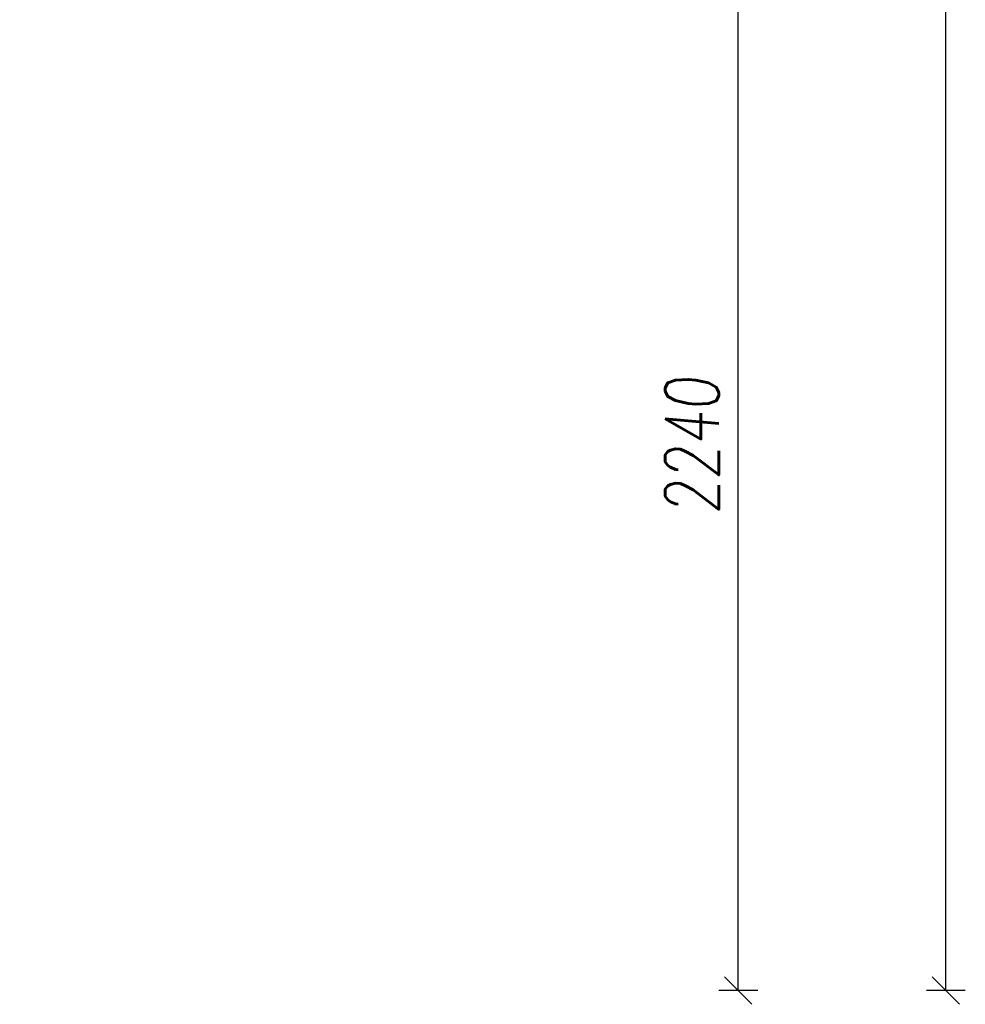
# Model space of a CAD drawing. Header units: millimetres. Extents: x 247761 to 294611, y 172579 to 236863.
# Tile 279 of 596: x 276373 to 278317, y 174587 to 176611. Entities that reach past the tile are written whole.
import ezdxf

# ---------------------------------------------------------------- set-up
doc = ezdxf.new("R2010")
doc.units = ezdxf.units.MM
doc.layers.add('KOTY 50', color=7, linetype='Continuous')
doc.styles.add('CS-ROMANS', font='romans.shx', dxfattribs={"width": 0.75, "oblique": 5})
doc.dimstyles.new('A_KÓTA_50', dxfattribs={"dimtxt": 110, "dimasz": 2, "dimexe": 100, "dimexo": 1500, "dimgap": 40, "dimtad": 1, "dimrnd": 1, "dimdsep": 46, "dimtxsty": 'CS-ROMANS', "dimblk": 'KOT_CARA20', "dimcen": 45, "dimse1": 1, "dimse2": 1, "dimclrd": 256, "dimclre": 256, "dimclrt": 256, "dimadec": 0, "dimazin": 0, "dimtfac": 1, "dimtix": 1, "dimtmove": 2, "dimatfit": 3, "dimldrblk": 'OBLIQUE', "dimfxl": 0, "dimtolj": 1, "dimarcsym": 0})

# ---------------------------------------------------------------- blocks, each defined once
blk = doc.blocks.new('KOT_CARA20')
for p, q in [((0, 20), (0, -20)), ((0, 0), (14.1, 14.1)), ((0, 0), (-14.1, -14.1))]:
    blk.add_line(p, q)
blk = doc.blocks.new('*D43')
at = {"layer": 'Defpoints', "color": 0, "ltscale": 5, "transparency": 16777216}
for p in [(276602, 176855.3), (277850.3, 176855.3), (276300.5, 174615.3)]:
    blk.add_point(p, dxfattribs=at)
at = {"layer": 'KOTY 50', "lineweight": -2, "ltscale": 5, "transparency": 16777216}
blk.add_line((277850.3, 174617.3), (277850.3, 176853.3), dxfattribs=at)
at = {"layer": 'KOTY 50', "lineweight": -2, "ltscale": 5, "transparency": 16777216, "xscale": 2, "yscale": 2, "zscale": 2}
for p, rotation in [((277850.3, 176855.3), 90), ((277850.3, 174615.3), 270)]:
    blk.add_blockref('KOT_CARA20', p, dxfattribs=dict(at, rotation=rotation))
at = {"layer": 'KOTY 50', "ltscale": 5, "transparency": 16777216, "insert": (277755.3, 175735.3), "char_height": 110, "attachment_point": 5, "rotation": 90, "style": 'CS-ROMANS'}
blk.add_mtext('\\A1;2240', dxfattribs=at)
blk = doc.blocks.new('_OBLIQUE')
at = {"color": 0, "linetype": 'ByBlock', "ltscale": 15}
blk.add_line((-0.5, -0.5), (0.5, 0.5), dxfattribs=at)
blk = doc.blocks.new('*D34')
at = {"layer": 'Defpoints', "color": 0, "ltscale": 5, "transparency": 16777216}
for p in [(276300.5, 198295.3), (278277.2, 198295.3), (276300.5, 174615.3)]:
    blk.add_point(p, dxfattribs=at)
at = {"layer": 'KOTY 50', "lineweight": -2, "ltscale": 5, "transparency": 16777216}
blk.add_line((278277.2, 174617.3), (278277.2, 198293.3), dxfattribs=at)
at = {"layer": 'KOTY 50', "lineweight": -2, "ltscale": 5, "transparency": 16777216, "xscale": 2, "yscale": 2, "zscale": 2}
for p, rotation in [((278277.2, 198295.3), 90), ((278277.2, 174615.3), 270)]:
    blk.add_blockref('KOT_CARA20', p, dxfattribs=dict(at, rotation=rotation))
at = {"layer": 'KOTY 50', "ltscale": 5, "transparency": 16777216, "insert": (278182.2, 186455.3), "char_height": 110, "attachment_point": 5, "rotation": 90, "style": 'CS-ROMANS'}
blk.add_mtext('\\A1;23680', dxfattribs=at)

msp = doc.modelspace()

# ---------------------------------------------------------------- dimensions: what is measured, and where the dimension line sits
at = {"layer": 'KOTY 50', "ltscale": 5}
for base, p2, picture, middle in [((278277.206, 198295.259), (276300.517, 198295.259), '*D34', (278182.206, 186455.259)), ((277850.279, 176855.259), (276602.045, 176855.259), '*D43', (277755.279, 175735.259))]:
    dim = msp.add_linear_dim(base=base, p1=(276300.517, 174615.259), p2=p2, angle=90, dimstyle='A_KÓTA_50', dxfattribs=at)
    dim.commit()
    dim.dimension.update_dxf_attribs({"geometry": picture, "text_midpoint": middle})

doc.saveas('drawing.dxf')
